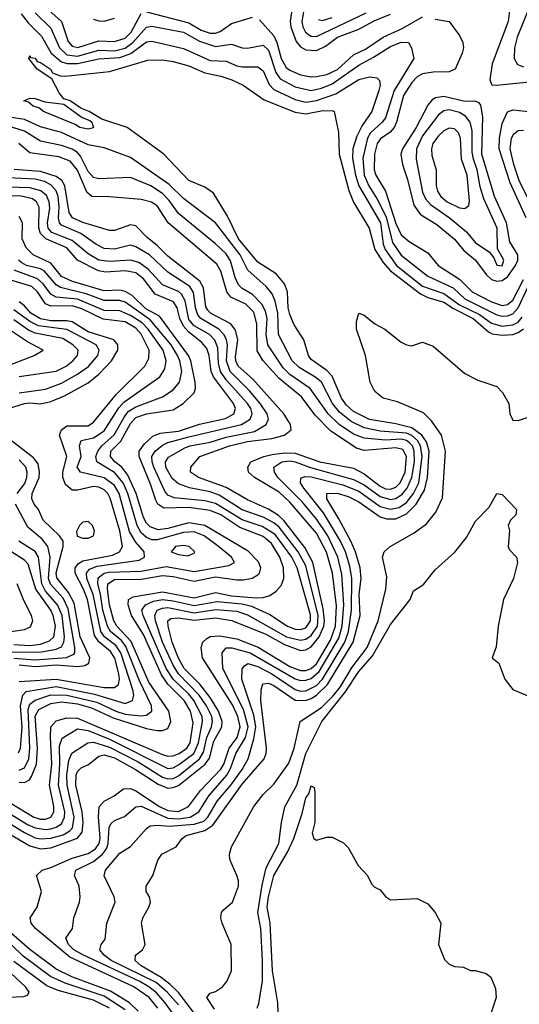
# Model space of a CAD drawing. Header units: inches. Extents: x 990535 to 1117859, y 769386 to 892122.
# Tile 837 of 1056: x 1054652 to 1056535, y 871304 to 875016. Entities that reach past the tile are written whole.
import ezdxf

# ---------------------------------------------------------------- set-up
doc = ezdxf.new("R2010")
doc.units = ezdxf.units.IN
doc.header["$MEASUREMENT"] = 0
doc.layers.add('B0857', color=7, linetype='Continuous')

msp = doc.modelspace()

# ---------------------------------------------------------------- linework, layer by layer
at = {"layer": 'B0857', "color": 5}
for points, elevation in [([(1055729.4, 875090), (1055715.8, 875010), (1055718.8, 874990), (1055729.3, 874969.3), (1055740.5, 874960.5), (1055750, 874954.6), (1055770, 874953.2), (1055957.6, 875042.4)], 2940), ([(1054710, 875041.7), (1054770, 874984.2), (1054802, 874910), (1054830, 874884.5), (1054870, 874879.2), (1054950, 874902.1), (1055010, 874899.6), (1055050, 874909.4), (1055078.4, 874930), (1055130, 874988.8), (1055150, 874991.6), (1055270, 874969.5), (1055330, 874934.9), (1055390, 874915.4), (1055450, 874924.2), (1055490, 874910.1), (1055510, 874909.2), (1055570, 874920.8), (1055590, 874901.4), (1055617.9, 874817.9), (1055633.2, 874793.2), (1055690, 874763.6), (1055750, 874749.6), (1055790, 874758), (1055830, 874774), (1055930, 874845.4), (1055985.5, 874874.5), (1056050, 874915.8), (1056090, 874931.9), (1056116.9, 874930), (1056128, 874910), (1056137.8, 874870), (1056063.7, 874750), (1056030, 874646.2), (1056018.6, 874630), (1055973.9, 874590), (1055962.6, 874570), (1055945.2, 874494.9), (1055950.4, 874430), (1055968, 874390), (1055999.6, 874339.6), (1056032.9, 874272.9), (1056056.5, 874176.5), (1056090, 874129.1), (1056190.6, 874050), (1056285.4, 874005.4), (1056330, 873963.7), (1056450, 873903.2), (1056470, 873899.1), (1056490, 873900.4), (1056510, 873908.1), (1056530, 873929.5), (1056570, 874013.5)], 2860), ([(1054750, 875063.6), (1054810.1, 875010), (1054834.6, 874934.6), (1054850, 874917.1), (1054871.7, 874911.7), (1054950, 874936.3), (1055010, 874934.8), (1055050, 874947.1), (1055072.6, 874970), (1055110, 875040.2)], 2880), ([(1055130, 875046.5), (1055290, 875004.8), (1055336.6, 874976.6), (1055370, 874965.6), (1055390, 874965.8), (1055408.1, 874971.9), (1055450, 875002.6), (1055530, 875025.3)], 2880), ([(1055680.7, 875070), (1055671.8, 875010), (1055673.8, 874990), (1055694.5, 874934.5), (1055710, 874914.2), (1055730, 874903.1), (1055770, 874900.8), (1055804, 874916), (1055850, 874950.7), (1055930, 874981.2), (1055988.3, 875011.7), (1056050, 875037)], 2920), ([(1056498.2, 875050), (1056493.2, 875010), (1056432.9, 874850), (1056423.8, 874790), (1056430.8, 874770.8), (1056449.2, 874769.2), (1056610, 874786.3)], 2920), ([(1056566.6, 875050), (1056527.3, 874950), (1056516.9, 874910), (1056515.3, 874870), (1056527.4, 874847.4), (1056550, 874838.7)], 2940), ([(1054658.3, 875038.3), (1054684.3, 875004.3), (1054734.5, 874954.5), (1054770.8, 874890), (1054810, 874857.7), (1054831, 874851), (1054870, 874851), (1054950, 874869.1), (1055030, 874873.9), (1055070.7, 874889.3), (1055130, 874932.5), (1055150, 874935.6), (1055270, 874908.2), (1055370, 874862.2), (1055430, 874860.1), (1055470, 874842.8), (1055490, 874839.2), (1055550, 874838.2), (1055570, 874824.1), (1055591.9, 874771.9), (1055610, 874753.3), (1055690, 874715), (1055730, 874705), (1055770, 874711.5), (1055842.8, 874737.2), (1055930, 874790.4), (1055970, 874800.9), (1055997.7, 874797.7), (1056007.6, 874787.6), (1056010.1, 874770.1), (1056005.9, 874750), (1055978.9, 874670), (1055942.9, 874617.1), (1055922.9, 874577.1), (1055908, 874530), (1055905.9, 874494.1), (1055917.1, 874430), (1055929.9, 874389.9), (1056011.1, 874250), (1056021.6, 874170), (1056029.8, 874150), (1056072.1, 874090), (1056170, 874011.9), (1056250, 873984.6), (1056310, 873941.8), (1056384.5, 873904.5), (1056430, 873872.9), (1056470, 873861.6), (1056510, 873866.3), (1056530, 873876.6), (1056545.6, 873894.4)], 2840), ([(1054930, 875019), (1054950, 875011.6), (1054970, 875011.3), (1055010, 875021.8)], 2920), ([(1055556.4, 875016.4), (1055610, 874955.5), (1055621.7, 874930), (1055637.9, 874870), (1055656.7, 874836.7), (1055670, 874825.5), (1055710, 874808.8), (1055750, 874800.9), (1055770, 874801.8), (1055810, 874809.8), (1055850, 874828.3), (1055910, 874883.7), (1055954.8, 874905.2), (1056022.1, 874950), (1056095.5, 874984.5), (1056170, 875027.4)], 2880), ([(1055777.6, 875017.6), (1055793.6, 875013.6), (1055830, 875024.7)], 2960), ([(1056218.3, 875018.3), (1056270, 875009.2), (1056310, 874956.9), (1056322.3, 874930), (1056324, 874910), (1056319.1, 874890), (1056292.9, 874830), (1056270, 874820.3), (1056210, 874818.3), (1056170, 874811.9), (1056150, 874800.7), (1056130, 874779.4), (1056098.8, 874730), (1056072.4, 874630), (1056063.3, 874610), (1056047.8, 874592.2), (1056012.3, 874567.7), (1055999.4, 874550), (1055989.2, 874510), (1055987.8, 874450), (1055993.9, 874430), (1056030.2, 874370.2), (1056070, 874248.5), (1056090, 874205), (1056119.9, 874179.9), (1056190, 874137.2), (1056229.3, 874089.3), (1056310, 874038.4), (1056357.3, 873990), (1056430, 873952.2), (1056470, 873939.2), (1056490, 873942.9), (1056510, 873959.3), (1056550, 874037.2)], 2880), ([(1055310.5, 871270), (1055250, 871348.3), (1055218.6, 871378.6), (1055185.5, 871405.5), (1055109.9, 871450), (1055087.9, 871470), (1055088.7, 871490), (1055114.8, 871510), (1055125.5, 871530), (1055111.3, 871610), (1055116, 871630), (1055139, 871670), (1055144.8, 871690), (1055141.5, 871710), (1055129.2, 871730), (1055128.5, 871750), (1055153.9, 871790), (1055172.6, 871847.4), (1055188, 871870), (1055242.3, 871897.7), (1055264.7, 871930), (1055279.4, 871940.6), (1055350, 871959.2), (1055380.1, 871979.9), (1055490, 872134.1), (1055573, 872230), (1055581.2, 872250), (1055582.7, 872270), (1055560.9, 872450), (1055561.8, 872490), (1055567.9, 872512.1), (1055590, 872514.9), (1055610, 872506.2), (1055690, 872450.8), (1055729.5, 872449.5), (1055750, 872457.4), (1055770, 872469.7), (1055811.6, 872510), (1055908.3, 872670), (1055934.6, 872770), (1055931.1, 872850), (1055938.5, 872910), (1055935.6, 872950), (1055917.6, 873010), (1055899.4, 873050), (1055855, 873135), (1055809, 873210), (1055809.9, 873230), (1055848.9, 873231.1), (1055890, 873218.2), (1055930, 873198.2), (1056010, 873142.6), (1056034.2, 873134.2), (1056070, 873134.3), (1056110, 873153.6), (1056146.5, 873190), (1056177.5, 873242.5), (1056189.2, 873290), (1056195, 873390), (1056184.6, 873424.6), (1056167.1, 873450), (1056130, 873477.7), (1056070, 873493.2), (1055970, 873508.7), (1055910, 873539.1), (1055883.4, 873563.4), (1055864.8, 873590), (1055830, 873672.7), (1055810, 873693.5), (1055750, 873735.9), (1055740.1, 873750), (1055722.8, 873810), (1055686.1, 873866.1), (1055670, 873905), (1055664.4, 873930), (1055661.4, 873990), (1055650, 874020.8), (1055618.2, 874058.2), (1055550, 874102.7), (1055476.8, 874190), (1055435.3, 874275.3), (1055382.7, 874362.7), (1055350, 874384.9), (1055289, 874410), (1055195.2, 874510), (1055057.1, 874610), (1054961.4, 874641.4), (1054913.7, 874670), (1054882.8, 874682.8), (1054842.7, 874710), (1054818, 874718), (1054800.6, 874740.6), (1054773.9, 874793.9), (1054717.7, 874830), (1054687.1, 874870), (1054690, 874881), (1054693.3, 874873.3), (1054710, 874871.1), (1054718.3, 874858.3), (1054730, 874855.3), (1054767.7, 874830), (1054775.8, 874815.8), (1054804.5, 874804.5), (1054823.4, 874803.4), (1054990, 874821.2), (1055135.6, 874864.4), (1055190, 874865.2), (1055230, 874858.5), (1055290, 874842.1), (1055350, 874815.9), (1055410, 874803.8), (1055451.9, 874790), (1055494.5, 874770), (1055573.9, 874713.9), (1055690, 874668.2), (1055730, 874661.3), (1055794.2, 874674.2), (1055833, 874673), (1055837.3, 874670), (1055852.9, 874592.9), (1055855.7, 874510), (1055892, 874372), (1055910, 874328.4), (1055969.1, 874230), (1055990.7, 874150), (1056021.2, 874101.2), (1056049.6, 874069.6), (1056162.3, 873982.3), (1056190, 873969.3), (1056250, 873952), (1056287.1, 873927.1), (1056360.8, 873890), (1056419, 873839), (1056432.3, 873832.3), (1056470, 873826.7), (1056510, 873829.9), (1056530, 873836.9), (1056550, 873851.4)], 2820), ([(1056560.8, 874270), (1056500.9, 874400.9), (1056459.4, 874530), (1056459.5, 874570), (1056470, 874625), (1056490, 874669.1), (1056510, 874676.3), (1056630, 874664.6)], 2880), ([(1055250, 871302.7), (1055207.8, 871350), (1055166, 871386.1), (1054997.2, 871470), (1054971.1, 871490), (1054954.3, 871510), (1054959.4, 871530), (1054974.9, 871550), (1054980.8, 871610), (1055012.2, 871690), (1055008.7, 871710), (1054970.8, 871789.2), (1054976.1, 871810), (1055030, 871873.8), (1055070, 871899.7), (1055130, 871967.2), (1055143.4, 871976.6), (1055170, 871980.2), (1055216.2, 871976.2), (1055310, 871983.1), (1055345.7, 871994.3), (1055361.1, 872010), (1055396.9, 872070), (1055447.7, 872130), (1055490.2, 872190), (1055513.1, 872230), (1055534.8, 872305.3), (1055541.6, 872350), (1055534.3, 872394.3), (1055489.6, 872530), (1055491.1, 872568.9), (1055499.1, 872580.9), (1055511.3, 872588.7), (1055550, 872578.5), (1055602.5, 872550), (1055690, 872490.9), (1055710, 872485), (1055730, 872486.7), (1055770, 872506.8), (1055793.8, 872530), (1055877.8, 872670), (1055891.3, 872710), (1055902.8, 872790), (1055903.2, 872910), (1055896.6, 872956.6), (1055880, 873010), (1055861.1, 873050), (1055796.7, 873156.7), (1055722.5, 873250), (1055710.3, 873270), (1055712.1, 873287.9), (1055726.2, 873293.8), (1055750, 873292.7), (1055870, 873263.2), (1055930, 873239), (1056010, 873181.7), (1056050, 873170.8), (1056082.4, 873177.6), (1056110, 873195.7), (1056136.5, 873230), (1056156.6, 873270), (1056168.3, 873370), (1056162.7, 873410), (1056150.8, 873430), (1056130, 873448.7), (1056110, 873457.6), (1056010, 873465), (1055950, 873477.7), (1055901.3, 873501.3), (1055857.3, 873537.3), (1055831.1, 873570), (1055789.3, 873650), (1055767.9, 873667.9), (1055704.8, 873704.8), (1055678.8, 873730), (1055627.7, 873830), (1055624.8, 873910), (1055615.4, 873955.4), (1055603.1, 873983.1), (1055580.8, 874010), (1055511.5, 874071.5), (1055483, 874130), (1055390, 874250.3), (1055270, 874342.1), (1055215.5, 874395.5), (1055070, 874497.3), (1054970, 874533.8), (1054910, 874544.7), (1054810, 874590.8), (1054730, 874612.7), (1054670, 874640.4), (1054590, 874653)], 2840), ([(1055229, 871270), (1055200.9, 871310), (1055167.1, 871347.1), (1055138.6, 871370), (1055105.5, 871390), (1054890, 871491.3), (1054856.7, 871510), (1054836.5, 871530), (1054825.8, 871554.2), (1054850.6, 871590), (1054856.1, 871630), (1054877.7, 871690), (1054880.5, 871710), (1054876.4, 871750), (1054859.2, 871790), (1054863.9, 871810), (1054930, 871842.9), (1054964.7, 871870), (1054979.2, 871890), (1054985.8, 871910), (1054989.3, 871970.7), (1054995.5, 871984.5), (1055010, 871997.1), (1055047, 872013), (1055090, 872049), (1055110, 872051.4), (1055210, 872006.3), (1055250, 872003.8), (1055294.9, 872010), (1055326.6, 872030), (1055365.2, 872090), (1055432.4, 872167.6), (1055446.8, 872193.2), (1055466, 872250), (1055502.9, 872310), (1055513.2, 872350), (1055495.5, 872415.5), (1055417.1, 872570), (1055415.5, 872630), (1055430, 872648.4), (1055451.1, 872648.9), (1055520.1, 872630), (1055690, 872531.7), (1055710, 872525.6), (1055730, 872526), (1055750, 872532.8), (1055781.1, 872558.9), (1055855, 872685), (1055867.4, 872730), (1055873.8, 872810), (1055866.2, 872926.2), (1055850.9, 872990), (1055812.8, 873070), (1055772.1, 873132.1), (1055717.3, 873197.3), (1055625.3, 873290), (1055612.5, 873310), (1055610.4, 873330), (1055640.3, 873350), (1055670, 873353.2), (1055690, 873349.8), (1055748, 873328), (1055910, 873283.1), (1055950, 873263.4), (1056010, 873218.8), (1056050, 873207.5), (1056070, 873211.7), (1056092.9, 873227.1), (1056112.3, 873250), (1056130.3, 873290), (1056139.4, 873350), (1056139, 873390), (1056132.5, 873410), (1056121.4, 873421.4), (1056110, 873430.4), (1056090, 873435.3), (1056030, 873431.2), (1055950, 873438.3), (1055910, 873454), (1055855.7, 873490), (1055814.2, 873530), (1055746.2, 873626.2), (1055670, 873679.2), (1055644.4, 873704.4), (1055586.8, 873790), (1055581.2, 873830), (1055584.4, 873890), (1055578.1, 873918.1), (1055564, 873944), (1055530, 873979.8), (1055490, 874002.9), (1055476.4, 874016.4), (1055463.9, 874043.9), (1055447.1, 874107.1), (1055430, 874133.4), (1055390, 874171.4), (1055250, 874285.6), (1055215.2, 874335.2), (1055190, 874361.4), (1055146.6, 874390), (1055070, 874421.1), (1054950, 874416.2), (1054930, 874421.7), (1054910, 874444.3), (1054881.9, 874501.9), (1054870, 874515.8), (1054850, 874528.5), (1054810, 874542.4), (1054730, 874558.6), (1054670, 874596), (1054590, 874620.8)], 2860), ([(1056603.5, 874270), (1056534.3, 874410), (1056514, 874470), (1056500.2, 874530), (1056504.7, 874570), (1056513.8, 874586.2), (1056530, 874598.4), (1056550, 874600.3)], 2860), ([(1055173.1, 871290), (1055140, 871330), (1055082.8, 871370), (1054841.7, 871481.7), (1054711.9, 871590), (1054694.9, 871610), (1054692.3, 871630), (1054718, 871670), (1054733.8, 871730), (1054716.1, 871790), (1054737.1, 871810), (1054770, 871819.6), (1054850, 871855.5), (1054910, 871873.3), (1054937.8, 871890), (1054951.9, 871910), (1054955.3, 871930), (1054948.6, 872011.4), (1054951.5, 872048.5), (1054970, 872069.7), (1055008.4, 872090), (1055043.4, 872116.6), (1055070, 872117.7), (1055090, 872109.1), (1055178.7, 872050), (1055210, 872034.6), (1055250, 872031), (1055288.2, 872050), (1055333.2, 872110), (1055409.6, 872190.4), (1055421, 872210), (1055441.2, 872270), (1055472.2, 872310), (1055483.2, 872350), (1055473.8, 872390), (1055453.8, 872433.8), (1055341.5, 872610), (1055335.5, 872650), (1055342.1, 872670), (1055357, 872683), (1055370, 872690.6), (1055406.6, 872693.4), (1055470, 872681.9), (1055550.5, 872650.5), (1055670, 872578.4), (1055710, 872562.3), (1055730, 872562.4), (1055750, 872569.9), (1055770, 872587.9), (1055823, 872677), (1055842.4, 872730), (1055846.2, 872806.2), (1055831, 872930), (1055808.7, 873008.7), (1055770, 873080.9), (1055670, 873197.8), (1055630, 873234.9), (1055537.1, 873290), (1055514.8, 873310), (1055511.5, 873330), (1055523.6, 873350), (1055571.7, 873370), (1055603.1, 873376.9), (1055650, 873383.5), (1055690, 873381.7), (1055783.2, 873350), (1055910, 873326.1), (1055950, 873304.4), (1056010, 873257.8), (1056030, 873247.9), (1056050, 873246.2), (1056070, 873254), (1056086.2, 873270), (1056104.5, 873310), (1056109.6, 873369.6), (1056095.5, 873395.5), (1056070, 873401.9), (1055950, 873392.2), (1055921.1, 873401.1), (1055824.5, 873464.5), (1055766, 873526), (1055714.6, 873594.6), (1055630, 873663.7), (1055569.9, 873730), (1055547.6, 873767.6), (1055546, 873870), (1055534, 873914), (1055504.5, 873944.5), (1055447.7, 873970), (1055433.1, 873990), (1055410, 874067.9), (1055394.8, 874094.8), (1055211.6, 874250), (1055170, 874315), (1055148.7, 874328.7), (1055110, 874338.3), (1054990, 874349), (1054924.5, 874350), (1054905.6, 874365.6), (1054869.7, 874449.7), (1054842.8, 874482.8), (1054799.8, 874499.8), (1054690, 874514.2), (1054649.4, 874549.4)], 2880), ([(1054590, 871960.9), (1054690, 871902.1), (1054730, 871890), (1054770, 871894.3), (1054869.7, 871930.3), (1054887.2, 871952.8), (1054891.3, 871990), (1054887.1, 872030), (1054863.8, 872130), (1054865.4, 872170), (1054870, 872182.2), (1054884.2, 872195.8), (1054911.2, 872208.8), (1054950, 872239.7), (1054970, 872244.6), (1055010, 872233), (1055088.9, 872190), (1055174, 872134), (1055210, 872119.8), (1055230, 872121.4), (1055250.3, 872129.7), (1055351, 872210), (1055367.6, 872232.4), (1055383.7, 872296.3), (1055414.1, 872350), (1055414.7, 872370), (1055401.3, 872410), (1055370, 872460.8), (1055331.6, 872511.6), (1055272.5, 872570), (1055250.3, 872609.7), (1055227, 872670), (1055212.2, 872730), (1055209.9, 872750), (1055221.6, 872758.4), (1055250, 872761.2), (1055310, 872752.9), (1055390, 872761), (1055451, 872751), (1055579.8, 872699.8), (1055650, 872660.7), (1055710, 872638.8), (1055730, 872640.3), (1055750, 872652.6), (1055780, 872690), (1055798.1, 872730), (1055800.2, 872750), (1055795.2, 872795.2), (1055756.7, 872970), (1055726.3, 873026.3), (1055647.8, 873127.8), (1055627.5, 873147.5), (1055590, 873170.8), (1055510, 873206.5), (1055430, 873252.4), (1055325.6, 873290), (1055295.8, 873310), (1055296.5, 873330), (1055331.3, 873370), (1055442.2, 873410), (1055510, 873425.8), (1055602.6, 873437.4), (1055650, 873449.8), (1055675.6, 873470), (1055672.9, 873490), (1055648, 873530), (1055530, 873662.9), (1055476, 873710), (1055467, 873730), (1055465.7, 873745.7), (1055473.8, 873810), (1055465.3, 873845.3), (1055447.8, 873870), (1055371, 873910), (1055360.9, 873920.9), (1055353.6, 873933.6), (1055345, 874005.1), (1055331.1, 874031.1), (1055210, 874125.3), (1055170, 874165.4), (1055133.6, 874193.6), (1055090, 874239.2), (1055070, 874242.7), (1055010, 874221.8), (1054990, 874221.1), (1054890, 874251.4), (1054851, 874270), (1054838.4, 874290), (1054821.8, 874390), (1054810.5, 874410.5), (1054790, 874425.7), (1054730, 874444.7), (1054631.7, 874451.7)], 2920), ([(1054510, 872050.6), (1054670, 871951.7), (1054710, 871932.5), (1054730, 871928.1), (1054770, 871930.6), (1054816.2, 871943.8), (1054841.4, 871958.6), (1054851.7, 871970), (1054857.8, 872010), (1054831.3, 872130), (1054830.4, 872170), (1054836.8, 872223.2), (1054849.3, 872250.7), (1054909.3, 872290.7), (1054930, 872292.2), (1054990, 872274.4), (1055098.2, 872218.2), (1055190, 872161), (1055210, 872154), (1055230, 872155.7), (1055250, 872165.8), (1055329.7, 872230.3), (1055344.9, 872255.1), (1055357.4, 872310), (1055374.5, 872350), (1055378.9, 872370), (1055375.9, 872390), (1055356.7, 872430), (1055328.9, 872470), (1055250.3, 872550), (1055230, 872583), (1055190.1, 872670), (1055163.9, 872750), (1055161, 872770), (1055169.6, 872790.4), (1055190, 872798.3), (1055210, 872800), (1055310, 872780.5), (1055390, 872792.9), (1055470, 872786.7), (1055510, 872773.1), (1055657.4, 872690), (1055710, 872677.2), (1055730, 872681.1), (1055750, 872694.3), (1055774.4, 872730), (1055776.6, 872770), (1055730, 872957.1), (1055702, 873010), (1055630, 873102.7), (1055610, 873119.2), (1055570, 873140.8), (1055490, 873168.5), (1055404.3, 873224.3), (1055370, 873236), (1055291.5, 873251.5), (1055250, 873266.2), (1055226.9, 873286.9), (1055202.3, 873330), (1055201.2, 873350), (1055212.7, 873367.3), (1055277, 873403), (1055294.2, 873410), (1055370, 873423.4), (1055430, 873442.3), (1055536.5, 873463.5), (1055581.5, 873490), (1055590.3, 873510), (1055585.2, 873530), (1055558.1, 873570), (1055517.6, 873617.6), (1055445.5, 873690), (1055431.8, 873730), (1055434.8, 873790), (1055431.2, 873811.2), (1055421.3, 873830), (1055402.7, 873850), (1055334.2, 873890), (1055323.3, 873903.3), (1055314.8, 873930), (1055307.4, 873987.4), (1055293.3, 874010), (1055210, 874064.9), (1055141.1, 874130), (1055090, 874160.4), (1055070, 874166.3), (1055010, 874151.2), (1054970, 874154.1), (1054938.6, 874170), (1054883, 874210), (1054810, 874241.3), (1054802.5, 874250), (1054798.8, 874270), (1054800.9, 874310), (1054796.8, 874350), (1054790, 874371), (1054770, 874394), (1054745.9, 874405.9), (1054710, 874415), (1054610, 874420.1)], 2940), ([(1054590, 872038.8), (1054681.9, 871981.9), (1054710, 871969.1), (1054750, 871963.6), (1054770, 871966), (1054790, 871972.1), (1054810, 871985.3), (1054821.6, 872010), (1054822.4, 872030), (1054797.9, 872130), (1054803, 872210), (1054801.6, 872278.4), (1054812.2, 872307.8), (1054870, 872343.2), (1054910, 872336.5), (1054990, 872304.5), (1055210, 872193.1), (1055230, 872195.6), (1055250, 872206.9), (1055307.8, 872250), (1055325.9, 872290), (1055341.3, 872370), (1055339.6, 872390), (1055308.9, 872450), (1055290, 872473.5), (1055230.2, 872530), (1055204.7, 872570), (1055117.3, 872770), (1055112.9, 872790), (1055125.9, 872810), (1055156.2, 872823.8), (1055190, 872829.9), (1055230, 872825.9), (1055310, 872808), (1055396.5, 872823.5), (1055490, 872814.2), (1055525.2, 872805.2), (1055594.2, 872774.2), (1055661.9, 872730), (1055690, 872718.4), (1055710, 872716.8), (1055730, 872724), (1055747.6, 872750), (1055747.6, 872772.4), (1055698, 872950), (1055677.3, 872990), (1055615.3, 873075.3), (1055565.4, 873105.4), (1055490, 873130.5), (1055390, 873192.8), (1055350, 873202.9), (1055234.3, 873214.3), (1055210, 873223.5), (1055198.6, 873238.6), (1055158.2, 873330), (1055150.9, 873350), (1055150.2, 873370), (1055162.8, 873390), (1055190, 873412.3), (1055210, 873422.3), (1055290, 873443.7), (1055488.6, 873490), (1055521.2, 873510), (1055528.5, 873530), (1055523.4, 873550), (1055510.9, 873570), (1055430, 873658.4), (1055408.7, 873690), (1055401.4, 873721.4), (1055398.7, 873778.7), (1055388.1, 873808.1), (1055367.1, 873830), (1055310, 873862.6), (1055290, 873886), (1055275.9, 873955.9), (1055261.8, 873981.8), (1055250, 873991.7), (1055190, 874016.7), (1055136.1, 874076.1), (1055101.5, 874101.5), (1055070, 874109.5), (1054990, 874104.8), (1054950, 874110.2), (1054910, 874133.3), (1054850, 874183.8), (1054773.6, 874213.6), (1054759.9, 874230), (1054757.3, 874250), (1054765.4, 874305.4), (1054763.6, 874330), (1054753, 874353), (1054731.5, 874371.5), (1054690, 874382.9), (1054605.5, 874385.5)], 2960), ([(1054590, 872080), (1054705, 872010), (1054730, 872002.6), (1054750, 872002.9), (1054769.7, 872010.3), (1054780.8, 872030), (1054781.3, 872050), (1054764.5, 872130), (1054773.4, 872210), (1054768, 872312), (1054769.7, 872350.3), (1054790, 872372.7), (1054830, 872384.2), (1054870, 872383), (1055190, 872245.7), (1055210, 872240.3), (1055230, 872241.3), (1055253.3, 872250), (1055281.7, 872270), (1055294, 872290), (1055305.4, 872365.4), (1055296.1, 872410), (1055271.9, 872450), (1055211, 872511), (1055186.6, 872546.6), (1055118.5, 872698.5), (1055073.6, 872770), (1055060.9, 872810), (1055062.2, 872830), (1055080, 872840), (1055190, 872859.7), (1055310, 872836.6), (1055390, 872856.3), (1055450, 872844.9), (1055543.5, 872836.5), (1055570, 872838.2), (1055594.6, 872845.4), (1055618.6, 872861.4), (1055637, 872883), (1055647.4, 872910), (1055646.8, 872950), (1055632.5, 872990), (1055601.6, 873041.6), (1055570, 873067.7), (1055482, 873102), (1055410, 873149.3), (1055370, 873166.5), (1055290, 873177), (1055195, 873175), (1055172.3, 873190), (1055165, 873205), (1055145.5, 873265.5), (1055101.9, 873370), (1055102.1, 873390), (1055122.1, 873417.9), (1055153.9, 873446.1), (1055182, 873458), (1055250, 873465.2), (1055330, 873491.1), (1055427.7, 873512.3), (1055458.5, 873530), (1055465.4, 873550), (1055458.2, 873570), (1055382.7, 873670), (1055373.9, 873690), (1055366.3, 873750), (1055356.8, 873776.8), (1055339, 873799), (1055290, 873838.1), (1055270, 873860.7), (1055255.7, 873890), (1055245.7, 873930), (1055232.3, 873952.3), (1055162.2, 873982.2), (1055118.9, 874038.9), (1055090, 874061.9), (1055050, 874069.6), (1054975.1, 874064.9), (1054949.3, 874069.3), (1054870.3, 874110.3), (1054830, 874156), (1054750.6, 874190.6), (1054731.2, 874210), (1054724, 874230), (1054725.6, 874310), (1054715.3, 874330), (1054700.7, 874340.7), (1054652.3, 874352.3), (1054570, 874348.5)], 2980), ([(1054650, 872141.4), (1054670, 872140.9), (1054688.8, 872151.2), (1054697.2, 872162.8), (1054715.5, 872210), (1054718.8, 872270), (1054710, 872391.2), (1054724.2, 872415.8), (1054770, 872438.7), (1054810, 872444.1), (1054870, 872436.7), (1054922.4, 872422.4), (1055004.7, 872384.7), (1055130, 872343.8), (1055170, 872336), (1055190, 872336.6), (1055210, 872344.4), (1055221.9, 872370), (1055214, 872410), (1055139, 872519), (1055072.1, 872672.1), (1055018.8, 872730), (1055007.3, 872750), (1054990, 872809.8), (1054982.6, 872870), (1054984.4, 872890), (1055010, 872905.6), (1055110, 872906.8), (1055190, 872920.5), (1055230, 872917.7), (1055310, 872899.7), (1055390, 872915.7), (1055470, 872904.4), (1055495.1, 872904.9), (1055528.7, 872911.3), (1055550, 872924.1), (1055555.7, 872930), (1055560.7, 872950), (1055552.5, 872972.5), (1055512.8, 873012.8), (1055349.4, 873109.4), (1055290, 873119.1), (1055210, 873098.1), (1055173.4, 873093.4), (1055144.1, 873104.1), (1055130, 873118.5), (1055119.1, 873139.1), (1055091.7, 873230), (1055059.8, 873299.8), (1055037.2, 873330), (1055011.3, 873350), (1054994.4, 873370), (1054995.4, 873390), (1055032.9, 873427.1), (1055070, 873493.7), (1055090, 873516.9), (1055130, 873530.8), (1055230, 873545), (1055268.4, 873570), (1055309.9, 873610.1), (1055314.4, 873625.6), (1055313.4, 873650), (1055296.8, 873730), (1055288.7, 873750), (1055178.4, 873898.4), (1055126.9, 873926.9), (1055076.2, 873976.2), (1055050, 873992.1), (1055030, 873997), (1054970, 873994.2), (1054850.9, 874030), (1054810, 874048.8), (1054770, 874098), (1054703.5, 874130), (1054676.2, 874156.2), (1054661.1, 874190), (1054662.2, 874250), (1054650, 874274.6)], 3020), ([(1054650, 872186.6), (1054670, 872196.1), (1054686.2, 872230), (1054690, 872270), (1054684.3, 872415.7), (1054690, 872435.3), (1054710, 872451.4), (1054770, 872470.5), (1054830, 872470), (1054943.1, 872443.1), (1055014.8, 872410), (1055050, 872398.8), (1055108.6, 872391.4), (1055130, 872394.6), (1055149.9, 872410), (1055148.9, 872430), (1055103.5, 872523.5), (1055052.7, 872652.7), (1055035.3, 872675.3), (1054994.2, 872710), (1054982.6, 872730), (1054964.9, 872790), (1054957, 872850), (1054946.2, 872890), (1054947.5, 872912.5), (1054969.9, 872930), (1054986.8, 872933.2), (1055110, 872937.7), (1055204.7, 872955.3), (1055310, 872936.6), (1055440.7, 872959.3), (1055461.2, 872970), (1055450.5, 872990), (1055401.6, 873030), (1055347.1, 873070), (1055310, 873085.7), (1055270, 873082.6), (1055170, 873055.5), (1055150, 873055.8), (1055130, 873063.8), (1055110, 873082.1), (1055094.5, 873110), (1055060, 873230), (1055042.6, 873270), (1055010, 873309), (1054943.5, 873350), (1054938.7, 873370), (1054946.6, 873390), (1054961.1, 873410), (1055008.7, 873451.3), (1055044, 873516), (1055061.3, 873538.7), (1055090, 873557.2), (1055190, 873594.1), (1055230, 873620.5), (1055254.9, 873650), (1055262.9, 873690), (1055256.1, 873730), (1055247.3, 873750), (1055222.9, 873790), (1055144.4, 873884.4), (1055050, 873951.1), (1055030, 873958.2), (1054970, 873957.4), (1054903.2, 873983.2), (1054806.6, 874006.6), (1054790, 874016.6), (1054744.2, 874070), (1054730, 874077.7), (1054677.9, 874090), (1054659.7, 874099.7), (1054647.6, 874110)], 3040), ([(1054647.5, 872252.5), (1054654.8, 872270), (1054661.9, 872350), (1054655.6, 872430), (1054664.3, 872470), (1054676.9, 872483.1), (1054790, 872502.6), (1054934.1, 872474.1), (1055050, 872437.9), (1055076.9, 872450), (1055081.8, 872470), (1055079.1, 872490), (1055033.7, 872630), (1055015.3, 872655.3), (1054971.3, 872690), (1054958.2, 872710), (1054929.1, 872849.1), (1054905.5, 872910), (1054903.6, 872930), (1054915.1, 872944.9), (1054944.1, 872955.9), (1055101.8, 872978.2), (1055122.6, 872990), (1055120.9, 873010), (1055088.5, 873048.5), (1055066.5, 873086.5), (1055027, 873230), (1055010, 873260.6), (1054970, 873288.9), (1054881, 873310), (1054868.6, 873330), (1054883.7, 873370), (1054877, 873410), (1054883.8, 873430), (1054930, 873439.7), (1054970, 873466.5), (1055026.3, 873553.7), (1055045, 873575), (1055180.4, 873670), (1055199.3, 873700.7), (1055203.7, 873730), (1055192.2, 873770), (1055136.1, 873850), (1055113.3, 873873.3), (1055070, 873901.6), (1055030, 873919.3), (1054970, 873920.3), (1054870, 873962.8), (1054789.7, 873969.7), (1054770, 873981.7), (1054741, 874021), (1054719.9, 874039.9), (1054631.5, 874071.5)], 3060), ([(1054650, 872520.8), (1054790, 872530.7), (1054970, 872499.2), (1055010, 872499.2), (1055024.6, 872510), (1055028.6, 872530), (1055026.4, 872550), (1055010.2, 872609.8), (1054994.3, 872634.3), (1054951, 872671), (1054934.2, 872694.2), (1054907.3, 872830), (1054892.6, 872870), (1054861.8, 872930), (1054861.7, 872950), (1054873.3, 872966.7), (1054890, 872976), (1055002, 872998), (1055028.5, 873010), (1055039.2, 873030), (1055029, 873090), (1054992.8, 873212.8), (1054984.2, 873230), (1054970, 873244.2), (1054950, 873253.5), (1054930, 873256.4), (1054870, 873242.4), (1054850, 873242.9), (1054824.6, 873264.6), (1054815.3, 873290), (1054814.9, 873310), (1054829.3, 873370), (1054801.6, 873450), (1054809.2, 873470), (1054830, 873485.1), (1054910, 873485.4), (1054930, 873498.6), (1055016.3, 873603.7), (1055123.8, 873710), (1055139.1, 873740.9), (1055139.9, 873770), (1055110, 873831.3), (1055090, 873853.6), (1055050, 873877.4), (1054966.8, 873886.8), (1054885.8, 873925.8), (1054850, 873937.4), (1054770, 873936), (1054750, 873945), (1054719.7, 873990), (1054697.9, 874010), (1054615.4, 874035.4)], 3080), ([(1054609.8, 873550), (1054670, 873568.9), (1054690, 873571.9), (1054730, 873568.4), (1054770, 873576.5), (1054821.4, 873598.6), (1054910, 873647.9), (1054950, 873679.4), (1054998.1, 873730), (1055021.5, 873770), (1055022.6, 873790), (1055006.5, 873810), (1054910, 873839.8), (1054850, 873877.3), (1054830, 873881.6), (1054770, 873880.7), (1054730, 873888.6), (1054694.3, 873910), (1054670, 873937.9), (1054650, 873953.3)], 3120), ([(1054650, 873609.3), (1054750, 873622.9), (1054810, 873645.5), (1054870, 873679.4), (1054911.1, 873708.9), (1054946.4, 873750), (1054951.9, 873770), (1054940.1, 873790), (1054830, 873848.4), (1054722.8, 873862.8), (1054690, 873878.7), (1054630, 873923.1)], 3140), ([(1055385.8, 871285.8), (1055357.2, 871330), (1055370, 871346.7), (1055390, 871352.6), (1055417, 871370), (1055433.1, 871390), (1055449.9, 871430), (1055449, 871530), (1055414.5, 871610), (1055409.9, 871630), (1055412.5, 871650), (1055419.9, 871660.1), (1055453.8, 871690), (1055476.5, 871750), (1055476.8, 871770), (1055470.6, 871790), (1055443.7, 871850), (1055442.4, 871870), (1055450, 871898.4), (1055533.9, 872050), (1055570, 872095.2), (1055610, 872134.5), (1055666.1, 872213.9), (1055685.8, 872270), (1055708.6, 872370), (1055790, 872423.3), (1055832.9, 872467.1), (1055860, 872500), (1055905.2, 872574.8), (1055961.9, 872650), (1056003, 872750), (1056032.1, 872870), (1056035.6, 872915.6), (1056019.2, 872990), (1056025.8, 873010), (1056048.5, 873030), (1056138.7, 873081.3), (1056184.7, 873115.3), (1056220.3, 873159.7), (1056245.6, 873214.4), (1056256.5, 873390), (1056242.1, 873450), (1056204.1, 873504.1), (1056174.2, 873534.2), (1056076, 873576), (1056022.3, 873590), (1055990, 873615.1), (1055972.4, 873650), (1055954.6, 873750), (1055920.7, 873850), (1055921, 873879), (1055929.6, 873910.4), (1055950, 873903), (1055990, 873870.4), (1056027.7, 873850), (1056090, 873800.5), (1056110, 873790.7), (1056130, 873787.3), (1056170, 873800.5), (1056210, 873786), (1056330, 873683.1), (1056378, 873658), (1056450, 873633), (1056471.5, 873611.5), (1056495.8, 873570), (1056499.3, 873530), (1056510, 873506.7), (1056530, 873505.7), (1056623.1, 873536.9)], 2780), ([(1054650, 873670.9), (1054790, 873691.7), (1054827.2, 873710), (1054852.8, 873730), (1054869.9, 873750), (1054872.3, 873770), (1054852.8, 873790), (1054814.5, 873814.5), (1054710, 873834.2), (1054685.3, 873845.3), (1054630, 873884.3)], 3160), ([(1054550, 873690), (1054706.2, 873750), (1054741.1, 873770), (1054681.7, 873801.7), (1054610, 873849.4)], 3180), ([(1054650, 872583.9), (1054710, 872577.4), (1054790, 872584.2), (1054870, 872578.4), (1054897.7, 872582.3), (1054913, 872590), (1054916.9, 872610), (1054880, 872690), (1054856.9, 872816.9), (1054836.7, 872856.7), (1054792.2, 872912.2), (1054789.1, 872930.9), (1054816.3, 873030), (1054815.4, 873050), (1054802.3, 873070), (1054741.1, 873130), (1054723.7, 873170), (1054706.6, 873190), (1054697.5, 873210), (1054699.1, 873230), (1054725, 873290), (1054727.2, 873310), (1054722, 873342), (1054704.4, 873364.4), (1054610, 873437.1)], 3120), ([(1054642.9, 873230), (1054671.7, 873268.3), (1054679.2, 873290), (1054680.8, 873310), (1054675, 873330), (1054650, 873357.2)], 3140), ([(1055547.6, 871290), (1055552.8, 871307.2), (1055566.7, 871393.3), (1055567.7, 871470), (1055560.7, 871590), (1055550.1, 871650.1), (1055566.1, 871753.9), (1055581.5, 871818.5), (1055628.9, 871910), (1055638.7, 871990), (1055651.6, 872048.4), (1055696.6, 872130), (1055730.2, 872249.8), (1055790.4, 872370), (1055879, 872481), (1055930, 872558.6), (1055981.5, 872618.5), (1056050, 872735.7), (1056123.2, 872830), (1056136.5, 872863.5), (1056173.3, 872886.6), (1056217.6, 872942.4), (1056291.2, 873008.8), (1056335.5, 873064.5), (1056370, 873125.8), (1056421.2, 873178.8), (1056449.7, 873230.3), (1056470, 873226.4), (1056523.7, 873170), (1056521.3, 873150), (1056501.3, 873130), (1056492.4, 873110), (1056497.6, 873090), (1056492.4, 873030), (1056497.6, 873017.6), (1056524, 872990), (1056527.7, 872970), (1056513, 872910), (1056475.5, 872830), (1056454.8, 872730), (1056447.5, 872652.5), (1056432, 872610), (1056458, 872590), (1056480.7, 872530), (1056510, 872490.8), (1056566.7, 872466.7)], 2760), ([(1054630, 872609.8), (1054710, 872603.5), (1054828.1, 872611.9), (1054856, 872624), (1054860.1, 872630), (1054860.2, 872650), (1054835.4, 872795.4), (1054815.4, 872835.4), (1054768.6, 872888.6), (1054761.1, 872910), (1054766.8, 872990), (1054758.6, 873030), (1054737.4, 873057.4), (1054683.2, 873103.2), (1054636.9, 873190)], 3140), ([(1054610, 872632.7), (1054728.2, 872631.8), (1054790, 872643.4), (1054810, 872651.8), (1054819.1, 872670), (1054820.8, 872690), (1054812.4, 872770), (1054795.1, 872810), (1054750, 872862.5), (1054735.3, 872890), (1054722.5, 872990), (1054710, 873011.3), (1054648.6, 873050)], 3160), ([(1054630, 872660.7), (1054690, 872657.1), (1054730, 872661.7), (1054765.1, 872674.9), (1054780.3, 872690), (1054787.1, 872730), (1054778.5, 872770), (1054769.2, 872790), (1054713.4, 872870), (1054684.1, 872964.1), (1054670, 872979.4), (1054621.9, 873010)], 3180), ([(1054593.7, 872706.3), (1054670, 872717.4), (1054692.5, 872727.5), (1054702.1, 872750), (1054697.2, 872770), (1054667.3, 872827.3), (1054642.3, 872890)], 3220), ([(1055626, 871274), (1055625.5, 871310), (1055605.4, 871430), (1055596.3, 871610), (1055585.2, 871670), (1055590, 871709.2), (1055610, 871790.5), (1055661.5, 871878.5), (1055685.4, 871930), (1055716.2, 872023.8), (1055730, 872082.6), (1055742, 872098), (1055750, 872128.2), (1055762, 872122), (1055764.2, 872104.2), (1055764.7, 871990), (1055754, 871950), (1055760.5, 871930), (1055770, 871923.1), (1055810, 871934.8), (1055830, 871934.8), (1055872.8, 871912.8), (1055890, 871896), (1055928.1, 871828.1), (1055962.8, 871790), (1055978, 871758), (1055987.5, 871747.5), (1056010, 871736), (1056030, 871711.3), (1056050, 871698), (1056150, 871702.8), (1056190, 871682.8), (1056217.3, 871650), (1056238.8, 871610), (1056230.6, 871530), (1056253.2, 871473.2), (1056270, 871456), (1056290, 871446.8), (1056324.7, 871444.7), (1056351.3, 871431.3), (1056368.7, 871431.3), (1056410, 871421), (1056427.1, 871407.1), (1056444.5, 871364.5), (1056447.3, 871330), (1056420.7, 871250)], 2740), ([(1055098.7, 871278.7), (1055066.4, 871310), (1054994.2, 871354.2), (1054848.3, 871408.3), (1054790, 871436.8), (1054690, 871511.1), (1054572.2, 871612.2)], 2920), ([(1055050, 871283.4), (1054970, 871335.1), (1054823.8, 871383.8), (1054768.9, 871408.9), (1054665.3, 871485.3), (1054577.8, 871570)], 2940), ([(1054990, 871289.3), (1054930, 871319.6), (1054796.8, 871356.8), (1054754.4, 871374.4), (1054630, 871465.4)], 2960), ([(1054530, 871327.3), (1054666.2, 871333.8), (1054681.3, 871338.7), (1054688.2, 871350), (1054674.2, 871370), (1054599.9, 871439.9)], 2980)]:
    msp.add_lwpolyline(points, dxfattribs=dict(at, elevation=elevation))
for points, elevation in [([(1054910, 874603.6), (1054879.3, 874610), (1054861.5, 874621.5), (1054742.4, 874670), (1054723.9, 874683.9), (1054702.4, 874690), (1054686, 874706), (1054668, 874710), (1054690, 874720.7), (1054710, 874719.5), (1054746.9, 874706.9), (1054818.5, 874698.5), (1054887.3, 874647.3), (1054916.7, 874636.7), (1054923.7, 874630), (1054930, 874609.3)], 2820), ([(1056250, 874726.9), (1056218.4, 874721.6), (1056205.8, 874714.2), (1056190, 874694), (1056145.8, 874610), (1056094, 874530), (1056088.1, 874510), (1056094.4, 874470), (1056113.6, 874413.6), (1056137.1, 874317.1), (1056162, 874282), (1056223.9, 874243.9), (1056290, 874188.9), (1056326.2, 874146.2), (1056370, 874109.7), (1056410, 874055.8), (1056430, 874037), (1056450.1, 874030.1), (1056470, 874033.7), (1056490, 874047.4), (1056520.9, 874090), (1056529.7, 874110), (1056529.2, 874130), (1056498.8, 874178.8), (1056486.7, 874250), (1056440.7, 874350), (1056393.6, 874510), (1056397.6, 874650), (1056390, 874694.5), (1056383.1, 874703.1), (1056368.7, 874708.7), (1056330, 874708.5)], 2920), ([(1056270, 874676.8), (1056250, 874673.4), (1056230, 874658.3), (1056170, 874578.3), (1056147.1, 874530), (1056146.7, 874490), (1056170, 874366), (1056181.4, 874341.4), (1056199.9, 874319.9), (1056270.7, 874270.7), (1056336, 874216), (1056370, 874174.8), (1056421.2, 874141.2), (1056438.8, 874118.8), (1056450, 874091.4), (1056470, 874088.9), (1056476.3, 874110), (1056452.9, 874152.9), (1056450.8, 874230), (1056401.3, 874341.3), (1056386.9, 874386.9), (1056376.2, 874450), (1056361.6, 874490), (1056357.1, 874517.1), (1056357.2, 874597.2), (1056350, 874630), (1056332.4, 874652.4), (1056310, 874666.3)], 2940), ([(1056270, 874607.2), (1056250, 874597.3), (1056230, 874579.1), (1056209.5, 874550), (1056203.7, 874530), (1056204.6, 874504.6), (1056221.6, 874450), (1056221.2, 874390), (1056226.7, 874370), (1056239.4, 874350), (1056262.3, 874330), (1056310, 874306.6), (1056330, 874304.3), (1056344.6, 874315.4), (1056347.1, 874332.9), (1056337.8, 874430), (1056317, 874490), (1056312.6, 874570), (1056305, 874590), (1056290, 874605.4)], 2960), ([(1054910, 873125), (1054890, 873121.5), (1054878.1, 873110), (1054866.7, 873086.7), (1054869.1, 873069.1), (1054890, 873061.3), (1054910, 873061.5), (1054929.8, 873070), (1054934.6, 873090), (1054926.8, 873110)], 3120), ([(1055270, 873034.2), (1055239, 873030), (1055223.5, 873010), (1055250, 872999.9), (1055285.4, 872994.6), (1055310, 873005.7), (1055312.7, 873010), (1055290.9, 873030)], 3060)]:
    msp.add_lwpolyline(points, close=True, dxfattribs=dict(at, elevation=elevation))

doc.saveas('drawing.dxf')
